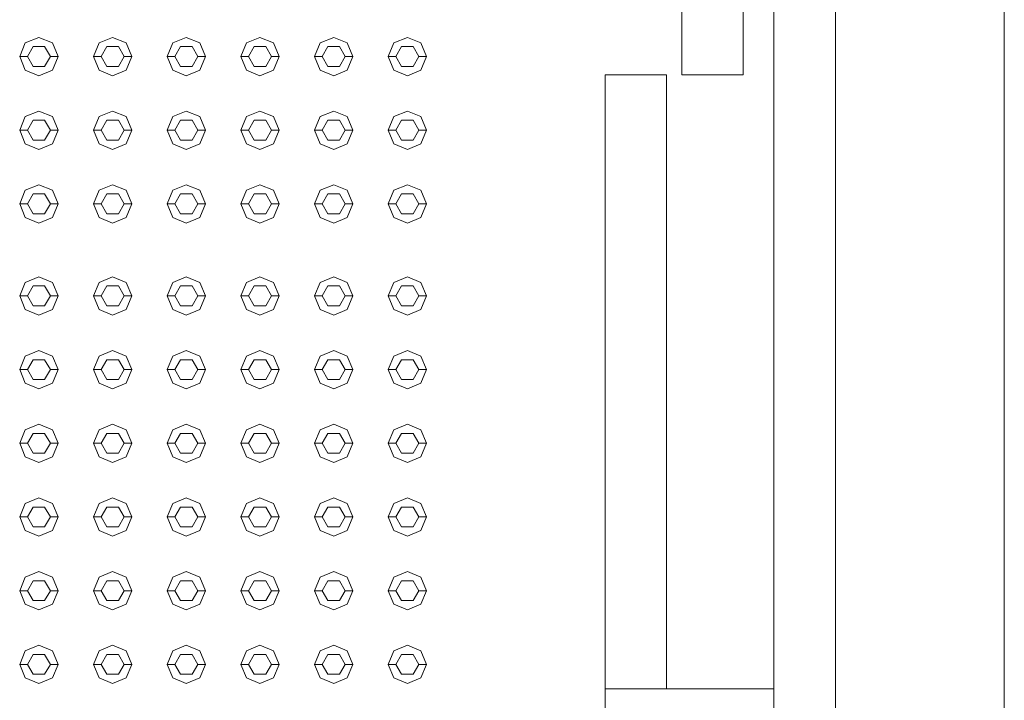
# Model space of a CAD drawing. Header units: millimetres. Extents: x -261 to 187, y -214 to 106.
# Tile 343 of 656: x -190.255 to -189.614, y -85.213 to -84.77. Entities that reach past the tile are written whole.
import ezdxf

# ---------------------------------------------------------------- set-up
doc = ezdxf.new("R2010")
doc.units = ezdxf.units.MM
doc.header["$LTSCALE"] = 0.005
doc.header["$MEASUREMENT"] = 0
doc.layers.add('IFC-Elemento construtivo genérico-Contorno', color=9, linetype='Continuous', lineweight=5)
doc.layers.add('IFC-Laje-Contorno', color=9, linetype='Continuous', lineweight=5)

msp = doc.modelspace()

# ---------------------------------------------------------------- linework, layer by layer
at = {"layer": 'IFC-Elemento construtivo genérico-Contorno', "lineweight": 5}
for p, q in [((-189.76367, -85.19813), (-189.76367, -84.25573)), ((-189.82367, -84.80573), (-189.82367, -84.40615)), ((-189.78367, -84.80531), (-189.78367, -84.40573)), ((-189.72367, -85.35573), (-189.72367, -84.41332)), ((-190.25493, -84.79384), (-190.25127, -84.785)), ((-190.25127, -84.785), (-190.24243, -84.78134)), ((-190.24243, -84.78134), (-190.23359, -84.785)), ((-190.23359, -84.785), (-190.22993, -84.79384)), ((-190.20692, -84.79384), (-190.20327, -84.785)), ((-190.20327, -84.785), (-190.19442, -84.78134)), ((-190.19442, -84.78134), (-190.18559, -84.785)), ((-190.18559, -84.785), (-190.18192, -84.79384)), ((-190.15893, -84.79384), (-190.15526, -84.785)), ((-190.15526, -84.785), (-190.14643, -84.78134)), ((-190.14643, -84.78134), (-190.13759, -84.785)), ((-190.13759, -84.785), (-190.13393, -84.79384)), ((-190.11093, -84.79384), (-190.10726, -84.785)), ((-190.10726, -84.785), (-190.09843, -84.78134)), ((-190.09843, -84.78134), (-190.08959, -84.785)), ((-190.08959, -84.785), (-190.08593, -84.79384)), ((-190.06293, -84.79384), (-190.05926, -84.785)), ((-190.05926, -84.785), (-190.05043, -84.78134)), ((-190.05043, -84.78134), (-190.04159, -84.785)), ((-190.04159, -84.785), (-190.03793, -84.79384)), ((-190.01493, -84.79384), (-190.01127, -84.785)), ((-190.01127, -84.785), (-190.00243, -84.78134)), ((-190.00243, -84.78134), (-189.99359, -84.785)), ((-189.99359, -84.785), (-189.98993, -84.79384)), ((-190.24993, -84.79384), (-190.24618, -84.78734)), ((-190.24618, -84.78734), (-190.23868, -84.78734)), ((-190.23868, -84.78734), (-190.23493, -84.79384)), ((-190.20192, -84.79384), (-190.19817, -84.78734)), ((-190.19817, -84.78734), (-190.19067, -84.78734)), ((-190.19067, -84.78734), (-190.18692, -84.79384)), ((-190.15393, -84.79384), (-190.15018, -84.78734)), ((-190.15018, -84.78734), (-190.14268, -84.78734)), ((-190.14268, -84.78734), (-190.13893, -84.79384)), ((-190.10593, -84.79384), (-190.10218, -84.78734)), ((-190.10218, -84.78734), (-190.09468, -84.78734)), ((-190.09468, -84.78734), (-190.09093, -84.79384)), ((-190.05793, -84.79384), (-190.05418, -84.78734)), ((-190.05418, -84.78734), (-190.04668, -84.78734)), ((-190.04668, -84.78734), (-190.04293, -84.79384)), ((-190.00993, -84.79384), (-190.00618, -84.78734)), ((-190.00618, -84.78734), (-189.99868, -84.78734)), ((-189.99868, -84.78734), (-189.99493, -84.79384)), ((-190.25493, -84.79384), (-190.24993, -84.79384)), ((-190.25493, -84.79384), (-190.25127, -84.80268)), ((-190.24993, -84.79384), (-190.24618, -84.80033)), ((-190.23868, -84.80033), (-190.23493, -84.79384)), ((-190.23493, -84.79384), (-190.22993, -84.79384)), ((-190.23359, -84.80268), (-190.22993, -84.79384)), ((-190.20692, -84.79384), (-190.20192, -84.79384)), ((-190.20692, -84.79384), (-190.20327, -84.80268)), ((-190.20192, -84.79384), (-190.19817, -84.80033)), ((-190.19067, -84.80033), (-190.18692, -84.79384)), ((-190.18692, -84.79384), (-190.18192, -84.79384)), ((-190.18559, -84.80268), (-190.18192, -84.79384)), ((-190.15893, -84.79384), (-190.15393, -84.79384)), ((-190.15893, -84.79384), (-190.15526, -84.80268)), ((-190.15393, -84.79384), (-190.15018, -84.80033)), ((-190.14268, -84.80033), (-190.13893, -84.79384)), ((-190.13893, -84.79384), (-190.13393, -84.79384)), ((-190.13759, -84.80268), (-190.13393, -84.79384)), ((-190.11093, -84.79384), (-190.10593, -84.79384)), ((-190.11093, -84.79384), (-190.10726, -84.80268)), ((-190.10593, -84.79384), (-190.10218, -84.80033)), ((-190.09468, -84.80033), (-190.09093, -84.79384)), ((-190.09093, -84.79384), (-190.08593, -84.79384)), ((-190.08959, -84.80268), (-190.08593, -84.79384)), ((-190.06293, -84.79384), (-190.05793, -84.79384)), ((-190.06293, -84.79384), (-190.05926, -84.80268)), ((-190.05793, -84.79384), (-190.05418, -84.80033)), ((-190.04668, -84.80033), (-190.04293, -84.79384)), ((-190.04293, -84.79384), (-190.03793, -84.79384)), ((-190.04159, -84.80268), (-190.03793, -84.79384)), ((-190.01493, -84.79384), (-190.00993, -84.79384)), ((-190.01493, -84.79384), (-190.01127, -84.80268)), ((-190.00993, -84.79384), (-190.00618, -84.80033)), ((-189.99868, -84.80033), (-189.99493, -84.79384)), ((-189.99493, -84.79384), (-189.98993, -84.79384)), ((-189.99359, -84.80268), (-189.98993, -84.79384)), ((-190.25127, -84.80268), (-190.24243, -84.80634)), ((-190.24618, -84.80033), (-190.23868, -84.80033)), ((-190.24243, -84.80634), (-190.23359, -84.80268)), ((-190.20327, -84.80268), (-190.19442, -84.80634)), ((-190.19817, -84.80033), (-190.19067, -84.80033)), ((-190.19442, -84.80634), (-190.18559, -84.80268)), ((-190.15526, -84.80268), (-190.14643, -84.80634)), ((-190.15018, -84.80033), (-190.14268, -84.80033)), ((-190.14643, -84.80634), (-190.13759, -84.80268)), ((-190.10726, -84.80268), (-190.09843, -84.80634)), ((-190.10218, -84.80033), (-190.09468, -84.80033)), ((-190.09843, -84.80634), (-190.08959, -84.80268)), ((-190.05926, -84.80268), (-190.05043, -84.80634)), ((-190.05418, -84.80033), (-190.04668, -84.80033)), ((-190.05043, -84.80634), (-190.04159, -84.80268)), ((-190.01127, -84.80268), (-190.00243, -84.80634)), ((-190.00618, -84.80033), (-189.99868, -84.80033)), ((-190.00243, -84.80634), (-189.99359, -84.80268)), ((-189.78367, -84.80573), (-189.78367, -84.80531)), ((-189.87367, -84.80573), (-189.83371, -84.80573)), ((-189.87367, -84.80615), (-189.87367, -84.80573)), ((-189.87367, -85.20573), (-189.87367, -84.80615)), ((-189.83371, -84.80573), (-189.83367, -84.80573)), ((-189.83367, -85.20531), (-189.83367, -84.80573)), ((-189.82367, -84.80573), (-189.82363, -84.80573)), ((-189.82363, -84.80573), (-189.78367, -84.80573)), ((-190.25127, -84.833), (-190.24243, -84.82934)), ((-190.24243, -84.82934), (-190.23359, -84.833)), ((-190.20327, -84.833), (-190.19442, -84.82934)), ((-190.19442, -84.82934), (-190.18559, -84.833)), ((-190.15526, -84.833), (-190.14643, -84.82934)), ((-190.14643, -84.82934), (-190.13759, -84.833)), ((-190.10726, -84.833), (-190.09843, -84.82934)), ((-190.09843, -84.82934), (-190.08959, -84.833)), ((-190.05926, -84.833), (-190.05043, -84.82934)), ((-190.05043, -84.82934), (-190.04159, -84.833)), ((-190.01127, -84.833), (-190.00243, -84.82934)), ((-190.00243, -84.82934), (-189.99359, -84.833)), ((-190.25493, -84.84184), (-190.25127, -84.833)), ((-190.24993, -84.84184), (-190.24618, -84.83534)), ((-190.24618, -84.83534), (-190.23868, -84.83534)), ((-190.23868, -84.83534), (-190.23493, -84.84184)), ((-190.23359, -84.833), (-190.22993, -84.84184)), ((-190.20692, -84.84184), (-190.20327, -84.833)), ((-190.20192, -84.84184), (-190.19817, -84.83534)), ((-190.19817, -84.83534), (-190.19067, -84.83534)), ((-190.19067, -84.83534), (-190.18692, -84.84184)), ((-190.18559, -84.833), (-190.18192, -84.84184)), ((-190.15893, -84.84184), (-190.15526, -84.833)), ((-190.15393, -84.84184), (-190.15018, -84.83534)), ((-190.15018, -84.83534), (-190.14268, -84.83534)), ((-190.14268, -84.83534), (-190.13893, -84.84184)), ((-190.13759, -84.833), (-190.13393, -84.84184)), ((-190.11093, -84.84184), (-190.10726, -84.833)), ((-190.10593, -84.84184), (-190.10218, -84.83534)), ((-190.10218, -84.83534), (-190.09468, -84.83534)), ((-190.09468, -84.83534), (-190.09093, -84.84184)), ((-190.08959, -84.833), (-190.08593, -84.84184)), ((-190.06293, -84.84184), (-190.05926, -84.833)), ((-190.05793, -84.84184), (-190.05418, -84.83534)), ((-190.05418, -84.83534), (-190.04668, -84.83534)), ((-190.04668, -84.83534), (-190.04293, -84.84184)), ((-190.04159, -84.833), (-190.03793, -84.84184)), ((-190.01493, -84.84184), (-190.01127, -84.833)), ((-190.00993, -84.84184), (-190.00618, -84.83534)), ((-190.00618, -84.83534), (-189.99868, -84.83534)), ((-189.99868, -84.83534), (-189.99493, -84.84184)), ((-189.99359, -84.833), (-189.98993, -84.84184)), ((-190.25493, -84.84184), (-190.24993, -84.84184)), ((-190.25493, -84.84184), (-190.25127, -84.85067)), ((-190.24993, -84.84184), (-190.24618, -84.84833)), ((-190.23868, -84.84833), (-190.23493, -84.84184)), ((-190.23493, -84.84184), (-190.22993, -84.84184)), ((-190.23359, -84.85067), (-190.22993, -84.84184)), ((-190.20692, -84.84184), (-190.20192, -84.84184)), ((-190.20692, -84.84184), (-190.20327, -84.85067)), ((-190.20192, -84.84184), (-190.19817, -84.84833)), ((-190.19067, -84.84833), (-190.18692, -84.84184)), ((-190.18692, -84.84184), (-190.18192, -84.84184)), ((-190.18559, -84.85067), (-190.18192, -84.84184)), ((-190.15893, -84.84184), (-190.15393, -84.84184)), ((-190.15893, -84.84184), (-190.15526, -84.85067)), ((-190.15393, -84.84184), (-190.15018, -84.84833)), ((-190.14268, -84.84833), (-190.13893, -84.84184)), ((-190.13893, -84.84184), (-190.13393, -84.84184)), ((-190.13759, -84.85067), (-190.13393, -84.84184)), ((-190.11093, -84.84184), (-190.10593, -84.84184)), ((-190.11093, -84.84184), (-190.10726, -84.85067)), ((-190.10593, -84.84184), (-190.10218, -84.84833)), ((-190.09468, -84.84833), (-190.09093, -84.84184)), ((-190.09093, -84.84184), (-190.08593, -84.84184)), ((-190.08959, -84.85067), (-190.08593, -84.84184)), ((-190.06293, -84.84184), (-190.05793, -84.84184)), ((-190.06293, -84.84184), (-190.05926, -84.85067)), ((-190.05793, -84.84184), (-190.05418, -84.84833)), ((-190.04668, -84.84833), (-190.04293, -84.84184)), ((-190.04293, -84.84184), (-190.03793, -84.84184)), ((-190.04159, -84.85067), (-190.03793, -84.84184)), ((-190.01493, -84.84184), (-190.00993, -84.84184)), ((-190.01493, -84.84184), (-190.01127, -84.85067)), ((-190.00993, -84.84184), (-190.00618, -84.84833)), ((-189.99868, -84.84833), (-189.99493, -84.84184)), ((-189.99493, -84.84184), (-189.98993, -84.84184)), ((-189.99359, -84.85067), (-189.98993, -84.84184)), ((-190.24618, -84.84833), (-190.23868, -84.84833)), ((-190.19817, -84.84833), (-190.19067, -84.84833)), ((-190.15018, -84.84833), (-190.14268, -84.84833)), ((-190.10218, -84.84833), (-190.09468, -84.84833)), ((-190.05418, -84.84833), (-190.04668, -84.84833)), ((-190.00618, -84.84833), (-189.99868, -84.84833)), ((-190.25127, -84.85067), (-190.24243, -84.85434)), ((-190.24243, -84.85434), (-190.23359, -84.85067)), ((-190.20327, -84.85067), (-190.19442, -84.85434)), ((-190.19442, -84.85434), (-190.18559, -84.85067)), ((-190.15526, -84.85067), (-190.14643, -84.85434)), ((-190.14643, -84.85434), (-190.13759, -84.85067)), ((-190.10726, -84.85067), (-190.09843, -84.85434)), ((-190.09843, -84.85434), (-190.08959, -84.85067)), ((-190.05926, -84.85067), (-190.05043, -84.85434)), ((-190.05043, -84.85434), (-190.04159, -84.85067)), ((-190.01127, -84.85067), (-190.00243, -84.85434)), ((-190.00243, -84.85434), (-189.99359, -84.85067)), ((-190.25493, -84.88984), (-190.25127, -84.881)), ((-190.25127, -84.881), (-190.24243, -84.87734)), ((-190.24243, -84.87734), (-190.23359, -84.881)), ((-190.23359, -84.881), (-190.22993, -84.88984)), ((-190.20692, -84.88984), (-190.20327, -84.881)), ((-190.20327, -84.881), (-190.19442, -84.87734)), ((-190.19442, -84.87734), (-190.18559, -84.881)), ((-190.18559, -84.881), (-190.18192, -84.88984)), ((-190.15893, -84.88984), (-190.15526, -84.881)), ((-190.15526, -84.881), (-190.14643, -84.87734)), ((-190.14643, -84.87734), (-190.13759, -84.881)), ((-190.13759, -84.881), (-190.13393, -84.88984)), ((-190.11093, -84.88984), (-190.10726, -84.881)), ((-190.10726, -84.881), (-190.09843, -84.87734)), ((-190.09843, -84.87734), (-190.08959, -84.881)), ((-190.08959, -84.881), (-190.08593, -84.88984)), ((-190.06293, -84.88984), (-190.05926, -84.881)), ((-190.05926, -84.881), (-190.05043, -84.87734)), ((-190.05043, -84.87734), (-190.04159, -84.881)), ((-190.04159, -84.881), (-190.03793, -84.88984)), ((-190.01493, -84.88984), (-190.01127, -84.881)), ((-190.01127, -84.881), (-190.00243, -84.87734)), ((-190.00243, -84.87734), (-189.99359, -84.881)), ((-189.99359, -84.881), (-189.98993, -84.88984)), ((-190.24993, -84.88984), (-190.24618, -84.88334)), ((-190.24618, -84.88334), (-190.23868, -84.88334)), ((-190.23868, -84.88334), (-190.23493, -84.88984)), ((-190.20192, -84.88984), (-190.19817, -84.88334)), ((-190.19817, -84.88334), (-190.19067, -84.88334)), ((-190.19067, -84.88334), (-190.18692, -84.88984)), ((-190.15393, -84.88984), (-190.15018, -84.88334)), ((-190.15018, -84.88334), (-190.14268, -84.88334)), ((-190.14268, -84.88334), (-190.13893, -84.88984)), ((-190.10593, -84.88984), (-190.10218, -84.88334)), ((-190.10218, -84.88334), (-190.09468, -84.88334)), ((-190.09468, -84.88334), (-190.09093, -84.88984)), ((-190.05793, -84.88984), (-190.05418, -84.88334)), ((-190.05418, -84.88334), (-190.04668, -84.88334)), ((-190.04668, -84.88334), (-190.04293, -84.88984)), ((-190.00993, -84.88984), (-190.00618, -84.88334)), ((-190.00618, -84.88334), (-189.99868, -84.88334)), ((-189.99868, -84.88334), (-189.99493, -84.88984)), ((-190.25493, -84.88984), (-190.24993, -84.88984)), ((-190.25493, -84.88984), (-190.25127, -84.89868)), ((-190.24993, -84.88984), (-190.24618, -84.89633)), ((-190.23868, -84.89633), (-190.23493, -84.88984)), ((-190.23493, -84.88984), (-190.22993, -84.88984)), ((-190.23359, -84.89868), (-190.22993, -84.88984)), ((-190.20692, -84.88984), (-190.20192, -84.88984)), ((-190.20692, -84.88984), (-190.20327, -84.89868)), ((-190.20192, -84.88984), (-190.19817, -84.89633)), ((-190.19067, -84.89633), (-190.18692, -84.88984)), ((-190.18692, -84.88984), (-190.18192, -84.88984)), ((-190.18559, -84.89868), (-190.18192, -84.88984)), ((-190.15893, -84.88984), (-190.15393, -84.88984)), ((-190.15893, -84.88984), (-190.15526, -84.89868)), ((-190.15393, -84.88984), (-190.15018, -84.89633)), ((-190.14268, -84.89633), (-190.13893, -84.88984)), ((-190.13893, -84.88984), (-190.13393, -84.88984)), ((-190.13759, -84.89868), (-190.13393, -84.88984)), ((-190.11093, -84.88984), (-190.10593, -84.88984)), ((-190.11093, -84.88984), (-190.10726, -84.89868)), ((-190.10593, -84.88984), (-190.10218, -84.89633)), ((-190.09468, -84.89633), (-190.09093, -84.88984)), ((-190.09093, -84.88984), (-190.08593, -84.88984)), ((-190.08959, -84.89868), (-190.08593, -84.88984)), ((-190.06293, -84.88984), (-190.05793, -84.88984)), ((-190.06293, -84.88984), (-190.05926, -84.89868)), ((-190.05793, -84.88984), (-190.05418, -84.89633)), ((-190.04668, -84.89633), (-190.04293, -84.88984)), ((-190.04293, -84.88984), (-190.03793, -84.88984)), ((-190.04159, -84.89868), (-190.03793, -84.88984)), ((-190.01493, -84.88984), (-190.00993, -84.88984)), ((-190.01493, -84.88984), (-190.01127, -84.89868)), ((-190.00993, -84.88984), (-190.00618, -84.89633)), ((-189.99868, -84.89633), (-189.99493, -84.88984)), ((-189.99493, -84.88984), (-189.98993, -84.88984)), ((-189.99359, -84.89868), (-189.98993, -84.88984)), ((-190.25127, -84.89868), (-190.24243, -84.90234)), ((-190.24618, -84.89633), (-190.23868, -84.89633)), ((-190.24243, -84.90234), (-190.23359, -84.89868)), ((-190.20327, -84.89868), (-190.19442, -84.90234)), ((-190.19817, -84.89633), (-190.19067, -84.89633)), ((-190.19442, -84.90234), (-190.18559, -84.89868)), ((-190.15526, -84.89868), (-190.14643, -84.90234)), ((-190.15018, -84.89633), (-190.14268, -84.89633)), ((-190.14643, -84.90234), (-190.13759, -84.89868)), ((-190.10726, -84.89868), (-190.09843, -84.90234)), ((-190.10218, -84.89633), (-190.09468, -84.89633)), ((-190.09843, -84.90234), (-190.08959, -84.89868)), ((-190.05926, -84.89868), (-190.05043, -84.90234)), ((-190.05418, -84.89633), (-190.04668, -84.89633)), ((-190.05043, -84.90234), (-190.04159, -84.89868)), ((-190.01127, -84.89868), (-190.00243, -84.90234)), ((-190.00618, -84.89633), (-189.99868, -84.89633)), ((-190.00243, -84.90234), (-189.99359, -84.89868)), ((-190.25127, -84.941), (-190.24243, -84.93734)), ((-190.24243, -84.93734), (-190.23359, -84.941)), ((-190.20327, -84.941), (-190.19442, -84.93734)), ((-190.19442, -84.93734), (-190.18559, -84.941)), ((-190.15526, -84.941), (-190.14643, -84.93734)), ((-190.14643, -84.93734), (-190.13759, -84.941)), ((-190.10726, -84.941), (-190.09843, -84.93734)), ((-190.09843, -84.93734), (-190.08959, -84.941)), ((-190.05926, -84.941), (-190.05043, -84.93734)), ((-190.05043, -84.93734), (-190.04159, -84.941)), ((-190.01127, -84.941), (-190.00243, -84.93734)), ((-190.00243, -84.93734), (-189.99359, -84.941)), ((-190.25493, -84.94984), (-190.25127, -84.941)), ((-190.24993, -84.94984), (-190.24618, -84.94334)), ((-190.24618, -84.94334), (-190.23868, -84.94334)), ((-190.23868, -84.94334), (-190.23493, -84.94984)), ((-190.23359, -84.941), (-190.22993, -84.94984)), ((-190.20692, -84.94984), (-190.20327, -84.941)), ((-190.20192, -84.94984), (-190.19817, -84.94334)), ((-190.19817, -84.94334), (-190.19067, -84.94334)), ((-190.19067, -84.94334), (-190.18692, -84.94984)), ((-190.18559, -84.941), (-190.18192, -84.94984)), ((-190.15893, -84.94984), (-190.15526, -84.941)), ((-190.15393, -84.94984), (-190.15018, -84.94334)), ((-190.15018, -84.94334), (-190.14268, -84.94334)), ((-190.14268, -84.94334), (-190.13893, -84.94984)), ((-190.13759, -84.941), (-190.13393, -84.94984)), ((-190.11093, -84.94984), (-190.10726, -84.941)), ((-190.10593, -84.94984), (-190.10218, -84.94334)), ((-190.10218, -84.94334), (-190.09468, -84.94334)), ((-190.09468, -84.94334), (-190.09093, -84.94984)), ((-190.08959, -84.941), (-190.08593, -84.94984)), ((-190.06293, -84.94984), (-190.05926, -84.941)), ((-190.05793, -84.94984), (-190.05418, -84.94334)), ((-190.05418, -84.94334), (-190.04668, -84.94334)), ((-190.04668, -84.94334), (-190.04293, -84.94984)), ((-190.04159, -84.941), (-190.03793, -84.94984)), ((-190.01493, -84.94984), (-190.01127, -84.941)), ((-190.00993, -84.94984), (-190.00618, -84.94334)), ((-190.00618, -84.94334), (-189.99868, -84.94334)), ((-189.99868, -84.94334), (-189.99493, -84.94984)), ((-189.99359, -84.941), (-189.98993, -84.94984)), ((-190.25493, -84.94984), (-190.24993, -84.94984)), ((-190.25493, -84.94984), (-190.25127, -84.95868)), ((-190.24993, -84.94984), (-190.24618, -84.95633)), ((-190.23868, -84.95633), (-190.23493, -84.94984)), ((-190.23493, -84.94984), (-190.22993, -84.94984)), ((-190.23359, -84.95868), (-190.22993, -84.94984)), ((-190.20692, -84.94984), (-190.20192, -84.94984)), ((-190.20692, -84.94984), (-190.20327, -84.95868)), ((-190.20192, -84.94984), (-190.19817, -84.95633)), ((-190.19067, -84.95633), (-190.18692, -84.94984)), ((-190.18692, -84.94984), (-190.18192, -84.94984)), ((-190.18559, -84.95868), (-190.18192, -84.94984)), ((-190.15893, -84.94984), (-190.15393, -84.94984)), ((-190.15893, -84.94984), (-190.15526, -84.95868)), ((-190.15393, -84.94984), (-190.15018, -84.95633)), ((-190.14268, -84.95633), (-190.13893, -84.94984)), ((-190.13893, -84.94984), (-190.13393, -84.94984)), ((-190.13759, -84.95868), (-190.13393, -84.94984)), ((-190.11093, -84.94984), (-190.10593, -84.94984)), ((-190.11093, -84.94984), (-190.10726, -84.95868)), ((-190.10593, -84.94984), (-190.10218, -84.95633)), ((-190.09468, -84.95633), (-190.09093, -84.94984)), ((-190.09093, -84.94984), (-190.08593, -84.94984)), ((-190.08959, -84.95868), (-190.08593, -84.94984)), ((-190.06293, -84.94984), (-190.05793, -84.94984)), ((-190.06293, -84.94984), (-190.05926, -84.95868)), ((-190.05793, -84.94984), (-190.05418, -84.95633)), ((-190.04668, -84.95633), (-190.04293, -84.94984)), ((-190.04293, -84.94984), (-190.03793, -84.94984)), ((-190.04159, -84.95868), (-190.03793, -84.94984)), ((-190.01493, -84.94984), (-190.00993, -84.94984)), ((-190.01493, -84.94984), (-190.01127, -84.95868)), ((-190.00993, -84.94984), (-190.00618, -84.95633)), ((-189.99868, -84.95633), (-189.99493, -84.94984)), ((-189.99493, -84.94984), (-189.98993, -84.94984)), ((-189.99359, -84.95868), (-189.98993, -84.94984)), ((-190.25127, -84.95868), (-190.24243, -84.96234)), ((-190.24618, -84.95633), (-190.23868, -84.95633)), ((-190.24243, -84.96234), (-190.23359, -84.95868)), ((-190.20327, -84.95868), (-190.19442, -84.96234)), ((-190.19817, -84.95633), (-190.19067, -84.95633)), ((-190.19442, -84.96234), (-190.18559, -84.95868)), ((-190.15526, -84.95868), (-190.14643, -84.96234)), ((-190.15018, -84.95633), (-190.14268, -84.95633)), ((-190.14643, -84.96234), (-190.13759, -84.95868)), ((-190.10726, -84.95868), (-190.09843, -84.96234)), ((-190.10218, -84.95633), (-190.09468, -84.95633)), ((-190.09843, -84.96234), (-190.08959, -84.95868)), ((-190.05926, -84.95868), (-190.05043, -84.96234)), ((-190.05418, -84.95633), (-190.04668, -84.95633)), ((-190.05043, -84.96234), (-190.04159, -84.95868)), ((-190.01127, -84.95868), (-190.00243, -84.96234)), ((-190.00618, -84.95633), (-189.99868, -84.95633)), ((-190.00243, -84.96234), (-189.99359, -84.95868)), ((-190.25493, -84.99784), (-190.25127, -84.989)), ((-190.25127, -84.989), (-190.24243, -84.98534)), ((-190.24243, -84.98534), (-190.23359, -84.989)), ((-190.23359, -84.989), (-190.22993, -84.99784)), ((-190.20692, -84.99784), (-190.20327, -84.989)), ((-190.20327, -84.989), (-190.19442, -84.98534)), ((-190.19442, -84.98534), (-190.18559, -84.989)), ((-190.18559, -84.989), (-190.18192, -84.99784)), ((-190.15893, -84.99784), (-190.15526, -84.989)), ((-190.15526, -84.989), (-190.14643, -84.98534)), ((-190.14643, -84.98534), (-190.13759, -84.989)), ((-190.13759, -84.989), (-190.13393, -84.99784)), ((-190.11093, -84.99784), (-190.10726, -84.989)), ((-190.10726, -84.989), (-190.09843, -84.98534)), ((-190.09843, -84.98534), (-190.08959, -84.989)), ((-190.08959, -84.989), (-190.08593, -84.99784)), ((-190.06293, -84.99784), (-190.05926, -84.989)), ((-190.05926, -84.989), (-190.05043, -84.98534)), ((-190.05043, -84.98534), (-190.04159, -84.989)), ((-190.04159, -84.989), (-190.03793, -84.99784)), ((-190.01493, -84.99784), (-190.01127, -84.989)), ((-190.01127, -84.989), (-190.00243, -84.98534)), ((-190.00243, -84.98534), (-189.99359, -84.989)), ((-189.99359, -84.989), (-189.98993, -84.99784)), ((-190.24993, -84.99784), (-190.24618, -84.99134)), ((-190.24618, -84.99134), (-190.23868, -84.99134)), ((-190.23868, -84.99134), (-190.23493, -84.99784)), ((-190.20192, -84.99784), (-190.19817, -84.99134)), ((-190.19817, -84.99134), (-190.19067, -84.99134)), ((-190.19067, -84.99134), (-190.18692, -84.99784)), ((-190.15393, -84.99784), (-190.15018, -84.99134)), ((-190.15018, -84.99134), (-190.14268, -84.99134)), ((-190.14268, -84.99134), (-190.13893, -84.99784)), ((-190.10593, -84.99784), (-190.10218, -84.99134)), ((-190.10218, -84.99134), (-190.09468, -84.99134)), ((-190.09468, -84.99134), (-190.09093, -84.99784)), ((-190.05793, -84.99784), (-190.05418, -84.99134)), ((-190.05418, -84.99134), (-190.04668, -84.99134)), ((-190.04668, -84.99134), (-190.04293, -84.99784)), ((-190.00993, -84.99784), (-190.00618, -84.99134)), ((-190.00618, -84.99134), (-189.99868, -84.99134)), ((-189.99868, -84.99134), (-189.99493, -84.99784)), ((-190.25493, -84.99784), (-190.24993, -84.99784)), ((-190.25493, -84.99784), (-190.25127, -85.00667)), ((-190.24993, -84.99784), (-190.24618, -85.00433)), ((-190.23868, -85.00433), (-190.23493, -84.99784)), ((-190.23493, -84.99784), (-190.22993, -84.99784)), ((-190.23359, -85.00667), (-190.22993, -84.99784)), ((-190.20692, -84.99784), (-190.20192, -84.99784)), ((-190.20692, -84.99784), (-190.20327, -85.00667)), ((-190.20192, -84.99784), (-190.19817, -85.00433)), ((-190.19067, -85.00433), (-190.18692, -84.99784)), ((-190.18692, -84.99784), (-190.18192, -84.99784)), ((-190.18559, -85.00667), (-190.18192, -84.99784)), ((-190.15893, -84.99784), (-190.15393, -84.99784)), ((-190.15893, -84.99784), (-190.15526, -85.00667)), ((-190.15393, -84.99784), (-190.15018, -85.00433)), ((-190.14268, -85.00433), (-190.13893, -84.99784)), ((-190.13893, -84.99784), (-190.13393, -84.99784)), ((-190.13759, -85.00667), (-190.13393, -84.99784)), ((-190.11093, -84.99784), (-190.10593, -84.99784)), ((-190.11093, -84.99784), (-190.10726, -85.00667)), ((-190.10593, -84.99784), (-190.10218, -85.00433)), ((-190.09468, -85.00433), (-190.09093, -84.99784)), ((-190.09093, -84.99784), (-190.08593, -84.99784)), ((-190.08959, -85.00667), (-190.08593, -84.99784)), ((-190.06293, -84.99784), (-190.05793, -84.99784)), ((-190.06293, -84.99784), (-190.05926, -85.00667)), ((-190.05793, -84.99784), (-190.05418, -85.00433)), ((-190.04668, -85.00433), (-190.04293, -84.99784)), ((-190.04293, -84.99784), (-190.03793, -84.99784)), ((-190.04159, -85.00667), (-190.03793, -84.99784)), ((-190.01493, -84.99784), (-190.00993, -84.99784)), ((-190.01493, -84.99784), (-190.01127, -85.00667)), ((-190.00993, -84.99784), (-190.00618, -85.00433)), ((-189.99868, -85.00433), (-189.99493, -84.99784)), ((-189.99493, -84.99784), (-189.98993, -84.99784)), ((-189.99359, -85.00667), (-189.98993, -84.99784)), ((-190.25127, -85.00667), (-190.24243, -85.01034)), ((-190.24618, -85.00433), (-190.23868, -85.00433)), ((-190.24243, -85.01034), (-190.23359, -85.00667)), ((-190.20327, -85.00667), (-190.19442, -85.01034)), ((-190.19817, -85.00433), (-190.19067, -85.00433)), ((-190.19442, -85.01034), (-190.18559, -85.00667)), ((-190.15526, -85.00667), (-190.14643, -85.01034)), ((-190.15018, -85.00433), (-190.14268, -85.00433)), ((-190.14643, -85.01034), (-190.13759, -85.00667)), ((-190.10726, -85.00667), (-190.09843, -85.01034)), ((-190.10218, -85.00433), (-190.09468, -85.00433)), ((-190.09843, -85.01034), (-190.08959, -85.00667)), ((-190.05926, -85.00667), (-190.05043, -85.01034)), ((-190.05418, -85.00433), (-190.04668, -85.00433)), ((-190.05043, -85.01034), (-190.04159, -85.00667)), ((-190.01127, -85.00667), (-190.00243, -85.01034)), ((-190.00618, -85.00433), (-189.99868, -85.00433)), ((-190.00243, -85.01034), (-189.99359, -85.00667)), ((-190.25127, -85.037), (-190.24243, -85.03333)), ((-190.24243, -85.03333), (-190.23359, -85.037)), ((-190.20327, -85.037), (-190.19442, -85.03333)), ((-190.19442, -85.03333), (-190.18559, -85.037)), ((-190.15526, -85.037), (-190.14643, -85.03333)), ((-190.14643, -85.03333), (-190.13759, -85.037)), ((-190.10726, -85.037), (-190.09843, -85.03333)), ((-190.09843, -85.03333), (-190.08959, -85.037)), ((-190.05926, -85.037), (-190.05043, -85.03333)), ((-190.05043, -85.03333), (-190.04159, -85.037)), ((-190.01127, -85.037), (-190.00243, -85.03333)), ((-190.00243, -85.03333), (-189.99359, -85.037)), ((-190.25493, -85.04583), (-190.25127, -85.037)), ((-190.24993, -85.04583), (-190.24618, -85.03934)), ((-190.24618, -85.03934), (-190.23868, -85.03934)), ((-190.23868, -85.03934), (-190.23493, -85.04583)), ((-190.23359, -85.037), (-190.22993, -85.04583)), ((-190.20692, -85.04583), (-190.20327, -85.037)), ((-190.20192, -85.04583), (-190.19817, -85.03934)), ((-190.19817, -85.03934), (-190.19067, -85.03934)), ((-190.19067, -85.03934), (-190.18692, -85.04583)), ((-190.18559, -85.037), (-190.18192, -85.04583)), ((-190.15893, -85.04583), (-190.15526, -85.037)), ((-190.15393, -85.04583), (-190.15018, -85.03934)), ((-190.15018, -85.03934), (-190.14268, -85.03934)), ((-190.14268, -85.03934), (-190.13893, -85.04583)), ((-190.13759, -85.037), (-190.13393, -85.04583)), ((-190.11093, -85.04583), (-190.10726, -85.037)), ((-190.10593, -85.04583), (-190.10218, -85.03934)), ((-190.10218, -85.03934), (-190.09468, -85.03934)), ((-190.09468, -85.03934), (-190.09093, -85.04583)), ((-190.08959, -85.037), (-190.08593, -85.04583)), ((-190.06293, -85.04583), (-190.05926, -85.037)), ((-190.05793, -85.04583), (-190.05418, -85.03934)), ((-190.05418, -85.03934), (-190.04668, -85.03934)), ((-190.04668, -85.03934), (-190.04293, -85.04583)), ((-190.04159, -85.037), (-190.03793, -85.04583)), ((-190.01493, -85.04583), (-190.01127, -85.037)), ((-190.00993, -85.04583), (-190.00618, -85.03934)), ((-190.00618, -85.03934), (-189.99868, -85.03934)), ((-189.99868, -85.03934), (-189.99493, -85.04583)), ((-189.99359, -85.037), (-189.98993, -85.04583)), ((-190.25493, -85.04583), (-190.24993, -85.04583)), ((-190.25493, -85.04583), (-190.25127, -85.05468)), ((-190.24993, -85.04583), (-190.24618, -85.05233)), ((-190.23868, -85.05233), (-190.23493, -85.04583)), ((-190.23493, -85.04583), (-190.22993, -85.04583)), ((-190.23359, -85.05468), (-190.22993, -85.04583)), ((-190.20692, -85.04583), (-190.20192, -85.04583)), ((-190.20692, -85.04583), (-190.20327, -85.05468)), ((-190.20192, -85.04583), (-190.19817, -85.05233)), ((-190.19067, -85.05233), (-190.18692, -85.04583)), ((-190.18692, -85.04583), (-190.18192, -85.04583)), ((-190.18559, -85.05468), (-190.18192, -85.04583)), ((-190.15893, -85.04583), (-190.15393, -85.04583)), ((-190.15893, -85.04583), (-190.15526, -85.05468)), ((-190.15393, -85.04583), (-190.15018, -85.05233)), ((-190.14268, -85.05233), (-190.13893, -85.04583)), ((-190.13893, -85.04583), (-190.13393, -85.04583)), ((-190.13759, -85.05468), (-190.13393, -85.04583)), ((-190.11093, -85.04583), (-190.10593, -85.04583)), ((-190.11093, -85.04583), (-190.10726, -85.05468)), ((-190.10593, -85.04583), (-190.10218, -85.05233)), ((-190.09468, -85.05233), (-190.09093, -85.04583)), ((-190.09093, -85.04583), (-190.08593, -85.04583)), ((-190.08959, -85.05468), (-190.08593, -85.04583)), ((-190.06293, -85.04583), (-190.05793, -85.04583)), ((-190.06293, -85.04583), (-190.05926, -85.05468)), ((-190.05793, -85.04583), (-190.05418, -85.05233)), ((-190.04668, -85.05233), (-190.04293, -85.04583)), ((-190.04293, -85.04583), (-190.03793, -85.04583)), ((-190.04159, -85.05468), (-190.03793, -85.04583)), ((-190.01493, -85.04583), (-190.00993, -85.04583)), ((-190.01493, -85.04583), (-190.01127, -85.05468)), ((-190.00993, -85.04583), (-190.00618, -85.05233)), ((-189.99868, -85.05233), (-189.99493, -85.04583)), ((-189.99493, -85.04583), (-189.98993, -85.04583)), ((-189.99359, -85.05468), (-189.98993, -85.04583)), ((-190.25127, -85.05468), (-190.24243, -85.05833)), ((-190.24618, -85.05233), (-190.23868, -85.05233)), ((-190.24243, -85.05833), (-190.23359, -85.05468)), ((-190.20327, -85.05468), (-190.19442, -85.05833)), ((-190.19817, -85.05233), (-190.19067, -85.05233)), ((-190.19442, -85.05833), (-190.18559, -85.05468)), ((-190.15526, -85.05468), (-190.14643, -85.05833)), ((-190.15018, -85.05233), (-190.14268, -85.05233)), ((-190.14643, -85.05833), (-190.13759, -85.05468)), ((-190.10726, -85.05468), (-190.09843, -85.05833)), ((-190.10218, -85.05233), (-190.09468, -85.05233)), ((-190.09843, -85.05833), (-190.08959, -85.05468)), ((-190.05926, -85.05468), (-190.05043, -85.05833)), ((-190.05418, -85.05233), (-190.04668, -85.05233)), ((-190.05043, -85.05833), (-190.04159, -85.05468)), ((-190.01127, -85.05468), (-190.00243, -85.05833)), ((-190.00618, -85.05233), (-189.99868, -85.05233)), ((-190.00243, -85.05833), (-189.99359, -85.05468)), ((-190.25493, -85.09384), (-190.25127, -85.085)), ((-190.25127, -85.085), (-190.24243, -85.08134)), ((-190.24993, -85.09384), (-190.24618, -85.08734)), ((-190.24618, -85.08734), (-190.23868, -85.08734)), ((-190.24243, -85.08134), (-190.23359, -85.085)), ((-190.23868, -85.08734), (-190.23493, -85.09384)), ((-190.23359, -85.085), (-190.22993, -85.09384)), ((-190.20692, -85.09384), (-190.20327, -85.085)), ((-190.20327, -85.085), (-190.19442, -85.08134)), ((-190.20192, -85.09384), (-190.19817, -85.08734)), ((-190.19817, -85.08734), (-190.19067, -85.08734)), ((-190.19442, -85.08134), (-190.18559, -85.085)), ((-190.19067, -85.08734), (-190.18692, -85.09384)), ((-190.18559, -85.085), (-190.18192, -85.09384)), ((-190.15893, -85.09384), (-190.15526, -85.085)), ((-190.15526, -85.085), (-190.14643, -85.08134)), ((-190.15393, -85.09384), (-190.15018, -85.08734)), ((-190.15018, -85.08734), (-190.14268, -85.08734)), ((-190.14643, -85.08134), (-190.13759, -85.085)), ((-190.14268, -85.08734), (-190.13893, -85.09384)), ((-190.13759, -85.085), (-190.13393, -85.09384)), ((-190.11093, -85.09384), (-190.10726, -85.085)), ((-190.10726, -85.085), (-190.09843, -85.08134)), ((-190.10593, -85.09384), (-190.10218, -85.08734)), ((-190.10218, -85.08734), (-190.09468, -85.08734)), ((-190.09843, -85.08134), (-190.08959, -85.085)), ((-190.09468, -85.08734), (-190.09093, -85.09384)), ((-190.08959, -85.085), (-190.08593, -85.09384)), ((-190.06293, -85.09384), (-190.05926, -85.085)), ((-190.05926, -85.085), (-190.05043, -85.08134)), ((-190.05793, -85.09384), (-190.05418, -85.08734)), ((-190.05418, -85.08734), (-190.04668, -85.08734)), ((-190.05043, -85.08134), (-190.04159, -85.085)), ((-190.04668, -85.08734), (-190.04293, -85.09384)), ((-190.04159, -85.085), (-190.03793, -85.09384)), ((-190.01493, -85.09384), (-190.01127, -85.085)), ((-190.01127, -85.085), (-190.00243, -85.08134)), ((-190.00993, -85.09384), (-190.00618, -85.08734)), ((-190.00618, -85.08734), (-189.99868, -85.08734)), ((-190.00243, -85.08134), (-189.99359, -85.085)), ((-189.99868, -85.08734), (-189.99493, -85.09384)), ((-189.99359, -85.085), (-189.98993, -85.09384)), ((-190.25493, -85.09384), (-190.24993, -85.09384)), ((-190.25493, -85.09384), (-190.25127, -85.10268)), ((-190.24993, -85.09384), (-190.24618, -85.10033)), ((-190.23868, -85.10033), (-190.23493, -85.09384)), ((-190.23493, -85.09384), (-190.22993, -85.09384)), ((-190.23359, -85.10268), (-190.22993, -85.09384)), ((-190.20692, -85.09384), (-190.20192, -85.09384)), ((-190.20692, -85.09384), (-190.20327, -85.10268)), ((-190.20192, -85.09384), (-190.19817, -85.10033)), ((-190.19067, -85.10033), (-190.18692, -85.09384)), ((-190.18692, -85.09384), (-190.18192, -85.09384)), ((-190.18559, -85.10268), (-190.18192, -85.09384)), ((-190.15893, -85.09384), (-190.15393, -85.09384)), ((-190.15893, -85.09384), (-190.15526, -85.10268)), ((-190.15393, -85.09384), (-190.15018, -85.10033)), ((-190.14268, -85.10033), (-190.13893, -85.09384)), ((-190.13893, -85.09384), (-190.13393, -85.09384)), ((-190.13759, -85.10268), (-190.13393, -85.09384)), ((-190.11093, -85.09384), (-190.10593, -85.09384)), ((-190.11093, -85.09384), (-190.10726, -85.10268)), ((-190.10593, -85.09384), (-190.10218, -85.10033)), ((-190.09468, -85.10033), (-190.09093, -85.09384)), ((-190.09093, -85.09384), (-190.08593, -85.09384)), ((-190.08959, -85.10268), (-190.08593, -85.09384)), ((-190.06293, -85.09384), (-190.05793, -85.09384)), ((-190.06293, -85.09384), (-190.05926, -85.10268)), ((-190.05793, -85.09384), (-190.05418, -85.10033)), ((-190.04668, -85.10033), (-190.04293, -85.09384)), ((-190.04293, -85.09384), (-190.03793, -85.09384)), ((-190.04159, -85.10268), (-190.03793, -85.09384)), ((-190.01493, -85.09384), (-190.00993, -85.09384)), ((-190.01493, -85.09384), (-190.01127, -85.10268)), ((-190.00993, -85.09384), (-190.00618, -85.10033)), ((-189.99868, -85.10033), (-189.99493, -85.09384)), ((-189.99493, -85.09384), (-189.98993, -85.09384)), ((-189.99359, -85.10268), (-189.98993, -85.09384)), ((-190.25127, -85.10268), (-190.24243, -85.10634)), ((-190.24618, -85.10033), (-190.23868, -85.10033)), ((-190.24243, -85.10634), (-190.23359, -85.10268)), ((-190.20327, -85.10268), (-190.19442, -85.10634)), ((-190.19817, -85.10033), (-190.19067, -85.10033)), ((-190.19442, -85.10634), (-190.18559, -85.10268)), ((-190.15526, -85.10268), (-190.14643, -85.10634)), ((-190.15018, -85.10033), (-190.14268, -85.10033)), ((-190.14643, -85.10634), (-190.13759, -85.10268)), ((-190.10726, -85.10268), (-190.09843, -85.10634)), ((-190.10218, -85.10033), (-190.09468, -85.10033)), ((-190.09843, -85.10634), (-190.08959, -85.10268)), ((-190.05926, -85.10268), (-190.05043, -85.10634)), ((-190.05418, -85.10033), (-190.04668, -85.10033)), ((-190.05043, -85.10634), (-190.04159, -85.10268)), ((-190.01127, -85.10268), (-190.00243, -85.10634)), ((-190.00618, -85.10033), (-189.99868, -85.10033)), ((-190.00243, -85.10634), (-189.99359, -85.10268)), ((-190.25127, -85.133), (-190.24243, -85.12934)), ((-190.24243, -85.12934), (-190.23359, -85.133)), ((-190.20327, -85.133), (-190.19442, -85.12934)), ((-190.19442, -85.12934), (-190.18559, -85.133)), ((-190.15526, -85.133), (-190.14643, -85.12934)), ((-190.14643, -85.12934), (-190.13759, -85.133)), ((-190.10726, -85.133), (-190.09843, -85.12934)), ((-190.09843, -85.12934), (-190.08959, -85.133)), ((-190.05926, -85.133), (-190.05043, -85.12934)), ((-190.05043, -85.12934), (-190.04159, -85.133)), ((-190.01127, -85.133), (-190.00243, -85.12934)), ((-190.00243, -85.12934), (-189.99359, -85.133)), ((-190.25493, -85.14184), (-190.25127, -85.133)), ((-190.24993, -85.14184), (-190.24618, -85.13534)), ((-190.24618, -85.13534), (-190.23868, -85.13534)), ((-190.23868, -85.13534), (-190.23493, -85.14184)), ((-190.23359, -85.133), (-190.22993, -85.14184)), ((-190.20692, -85.14184), (-190.20327, -85.133)), ((-190.20192, -85.14184), (-190.19817, -85.13534)), ((-190.19817, -85.13534), (-190.19067, -85.13534)), ((-190.19067, -85.13534), (-190.18692, -85.14184)), ((-190.18559, -85.133), (-190.18192, -85.14184)), ((-190.15893, -85.14184), (-190.15526, -85.133)), ((-190.15393, -85.14184), (-190.15018, -85.13534)), ((-190.15018, -85.13534), (-190.14268, -85.13534)), ((-190.14268, -85.13534), (-190.13893, -85.14184)), ((-190.13759, -85.133), (-190.13393, -85.14184)), ((-190.11093, -85.14184), (-190.10726, -85.133)), ((-190.10593, -85.14184), (-190.10218, -85.13534)), ((-190.10218, -85.13534), (-190.09468, -85.13534)), ((-190.09468, -85.13534), (-190.09093, -85.14184)), ((-190.08959, -85.133), (-190.08593, -85.14184)), ((-190.06293, -85.14184), (-190.05926, -85.133)), ((-190.05793, -85.14184), (-190.05418, -85.13534)), ((-190.05418, -85.13534), (-190.04668, -85.13534)), ((-190.04668, -85.13534), (-190.04293, -85.14184)), ((-190.04159, -85.133), (-190.03793, -85.14184)), ((-190.01493, -85.14184), (-190.01127, -85.133)), ((-190.00993, -85.14184), (-190.00618, -85.13534)), ((-190.00618, -85.13534), (-189.99868, -85.13534)), ((-189.99868, -85.13534), (-189.99493, -85.14184)), ((-189.99359, -85.133), (-189.98993, -85.14184)), ((-190.25493, -85.14184), (-190.24993, -85.14184)), ((-190.25493, -85.14184), (-190.25127, -85.15067)), ((-190.24993, -85.14184), (-190.24618, -85.14833)), ((-190.23868, -85.14833), (-190.23493, -85.14184)), ((-190.23493, -85.14184), (-190.22993, -85.14184)), ((-190.23359, -85.15067), (-190.22993, -85.14184)), ((-190.20692, -85.14184), (-190.20192, -85.14184)), ((-190.20692, -85.14184), (-190.20327, -85.15067)), ((-190.20192, -85.14184), (-190.19817, -85.14833)), ((-190.19067, -85.14833), (-190.18692, -85.14184)), ((-190.18692, -85.14184), (-190.18192, -85.14184)), ((-190.18559, -85.15067), (-190.18192, -85.14184)), ((-190.15893, -85.14184), (-190.15393, -85.14184)), ((-190.15893, -85.14184), (-190.15526, -85.15067)), ((-190.15393, -85.14184), (-190.15018, -85.14833)), ((-190.14268, -85.14833), (-190.13893, -85.14184)), ((-190.13893, -85.14184), (-190.13393, -85.14184)), ((-190.13759, -85.15067), (-190.13393, -85.14184)), ((-190.11093, -85.14184), (-190.10593, -85.14184)), ((-190.11093, -85.14184), (-190.10726, -85.15067)), ((-190.10593, -85.14184), (-190.10218, -85.14833)), ((-190.09468, -85.14833), (-190.09093, -85.14184)), ((-190.09093, -85.14184), (-190.08593, -85.14184)), ((-190.08959, -85.15067), (-190.08593, -85.14184)), ((-190.06293, -85.14184), (-190.05793, -85.14184)), ((-190.06293, -85.14184), (-190.05926, -85.15067)), ((-190.05793, -85.14184), (-190.05418, -85.14833)), ((-190.04668, -85.14833), (-190.04293, -85.14184)), ((-190.04293, -85.14184), (-190.03793, -85.14184)), ((-190.04159, -85.15067), (-190.03793, -85.14184)), ((-190.01493, -85.14184), (-190.00993, -85.14184)), ((-190.01493, -85.14184), (-190.01127, -85.15067)), ((-190.00993, -85.14184), (-190.00618, -85.14833)), ((-189.99868, -85.14833), (-189.99493, -85.14184)), ((-189.99493, -85.14184), (-189.98993, -85.14184)), ((-189.99359, -85.15067), (-189.98993, -85.14184)), ((-190.25127, -85.15067), (-190.24243, -85.15434)), ((-190.24618, -85.14833), (-190.23868, -85.14833)), ((-190.24243, -85.15434), (-190.23359, -85.15067)), ((-190.20327, -85.15067), (-190.19442, -85.15434)), ((-190.19817, -85.14833), (-190.19067, -85.14833)), ((-190.19442, -85.15434), (-190.18559, -85.15067)), ((-190.15526, -85.15067), (-190.14643, -85.15434)), ((-190.15018, -85.14833), (-190.14268, -85.14833)), ((-190.14643, -85.15434), (-190.13759, -85.15067)), ((-190.10726, -85.15067), (-190.09843, -85.15434)), ((-190.10218, -85.14833), (-190.09468, -85.14833)), ((-190.09843, -85.15434), (-190.08959, -85.15067)), ((-190.05926, -85.15067), (-190.05043, -85.15434)), ((-190.05418, -85.14833), (-190.04668, -85.14833)), ((-190.05043, -85.15434), (-190.04159, -85.15067)), ((-190.01127, -85.15067), (-190.00243, -85.15434)), ((-190.00618, -85.14833), (-189.99868, -85.14833)), ((-190.00243, -85.15434), (-189.99359, -85.15067)), ((-190.25493, -85.18984), (-190.25127, -85.181)), ((-190.25127, -85.181), (-190.24243, -85.17734)), ((-190.24993, -85.18984), (-190.24618, -85.18334)), ((-190.24618, -85.18334), (-190.23868, -85.18334)), ((-190.24243, -85.17734), (-190.23359, -85.181)), ((-190.23868, -85.18334), (-190.23493, -85.18984)), ((-190.23359, -85.181), (-190.22993, -85.18984)), ((-190.20692, -85.18984), (-190.20327, -85.181)), ((-190.20327, -85.181), (-190.19442, -85.17734)), ((-190.20192, -85.18984), (-190.19817, -85.18334)), ((-190.19817, -85.18334), (-190.19067, -85.18334)), ((-190.19442, -85.17734), (-190.18559, -85.181)), ((-190.19067, -85.18334), (-190.18692, -85.18984)), ((-190.18559, -85.181), (-190.18192, -85.18984)), ((-190.15893, -85.18984), (-190.15526, -85.181)), ((-190.15526, -85.181), (-190.14643, -85.17734)), ((-190.15393, -85.18984), (-190.15018, -85.18334)), ((-190.15018, -85.18334), (-190.14268, -85.18334)), ((-190.14643, -85.17734), (-190.13759, -85.181)), ((-190.14268, -85.18334), (-190.13893, -85.18984)), ((-190.13759, -85.181), (-190.13393, -85.18984)), ((-190.11093, -85.18984), (-190.10726, -85.181)), ((-190.10726, -85.181), (-190.09843, -85.17734)), ((-190.10593, -85.18984), (-190.10218, -85.18334)), ((-190.10218, -85.18334), (-190.09468, -85.18334)), ((-190.09843, -85.17734), (-190.08959, -85.181)), ((-190.09468, -85.18334), (-190.09093, -85.18984)), ((-190.08959, -85.181), (-190.08593, -85.18984)), ((-190.06293, -85.18984), (-190.05926, -85.181)), ((-190.05926, -85.181), (-190.05043, -85.17734)), ((-190.05793, -85.18984), (-190.05418, -85.18334)), ((-190.05418, -85.18334), (-190.04668, -85.18334)), ((-190.05043, -85.17734), (-190.04159, -85.181)), ((-190.04668, -85.18334), (-190.04293, -85.18984)), ((-190.04159, -85.181), (-190.03793, -85.18984)), ((-190.01493, -85.18984), (-190.01127, -85.181)), ((-190.01127, -85.181), (-190.00243, -85.17734)), ((-190.00993, -85.18984), (-190.00618, -85.18334)), ((-190.00618, -85.18334), (-189.99868, -85.18334)), ((-190.00243, -85.17734), (-189.99359, -85.181)), ((-189.99868, -85.18334), (-189.99493, -85.18984)), ((-189.99359, -85.181), (-189.98993, -85.18984)), ((-190.25493, -85.18984), (-190.24993, -85.18984)), ((-190.25493, -85.18984), (-190.25127, -85.19868)), ((-190.24993, -85.18984), (-190.24618, -85.19633)), ((-190.23868, -85.19633), (-190.23493, -85.18984)), ((-190.23493, -85.18984), (-190.22993, -85.18984)), ((-190.23359, -85.19868), (-190.22993, -85.18984)), ((-190.20692, -85.18984), (-190.20192, -85.18984)), ((-190.20692, -85.18984), (-190.20327, -85.19868)), ((-190.20192, -85.18984), (-190.19817, -85.19633)), ((-190.19067, -85.19633), (-190.18692, -85.18984)), ((-190.18692, -85.18984), (-190.18192, -85.18984)), ((-190.18559, -85.19868), (-190.18192, -85.18984)), ((-190.15893, -85.18984), (-190.15393, -85.18984)), ((-190.15893, -85.18984), (-190.15526, -85.19868)), ((-190.15393, -85.18984), (-190.15018, -85.19633)), ((-190.14268, -85.19633), (-190.13893, -85.18984)), ((-190.13893, -85.18984), (-190.13393, -85.18984)), ((-190.13759, -85.19868), (-190.13393, -85.18984)), ((-190.11093, -85.18984), (-190.10593, -85.18984)), ((-190.11093, -85.18984), (-190.10726, -85.19868)), ((-190.10593, -85.18984), (-190.10218, -85.19633)), ((-190.09468, -85.19633), (-190.09093, -85.18984)), ((-190.09093, -85.18984), (-190.08593, -85.18984)), ((-190.08959, -85.19868), (-190.08593, -85.18984)), ((-190.06293, -85.18984), (-190.05793, -85.18984)), ((-190.06293, -85.18984), (-190.05926, -85.19868)), ((-190.05793, -85.18984), (-190.05418, -85.19633)), ((-190.04668, -85.19633), (-190.04293, -85.18984)), ((-190.04293, -85.18984), (-190.03793, -85.18984)), ((-190.04159, -85.19868), (-190.03793, -85.18984)), ((-190.01493, -85.18984), (-190.00993, -85.18984)), ((-190.01493, -85.18984), (-190.01127, -85.19868)), ((-190.00993, -85.18984), (-190.00618, -85.19633)), ((-189.99868, -85.19633), (-189.99493, -85.18984)), ((-189.99493, -85.18984), (-189.98993, -85.18984)), ((-189.99359, -85.19868), (-189.98993, -85.18984)), ((-190.24618, -85.19633), (-190.23868, -85.19633)), ((-190.19817, -85.19633), (-190.19067, -85.19633)), ((-190.15018, -85.19633), (-190.14268, -85.19633)), ((-190.10218, -85.19633), (-190.09468, -85.19633)), ((-190.05418, -85.19633), (-190.04668, -85.19633)), ((-190.00618, -85.19633), (-189.99868, -85.19633)), ((-190.25127, -85.19868), (-190.24243, -85.20234)), ((-190.24243, -85.20234), (-190.23359, -85.19868)), ((-190.20327, -85.19868), (-190.19442, -85.20234)), ((-190.19442, -85.20234), (-190.18559, -85.19868)), ((-190.15526, -85.19868), (-190.14643, -85.20234)), ((-190.14643, -85.20234), (-190.13759, -85.19868)), ((-190.10726, -85.19868), (-190.09843, -85.20234)), ((-190.09843, -85.20234), (-190.08959, -85.19868)), ((-190.05926, -85.19868), (-190.05043, -85.20234)), ((-190.05043, -85.20234), (-190.04159, -85.19868)), ((-190.01127, -85.19868), (-190.00243, -85.20234)), ((-190.00243, -85.20234), (-189.99359, -85.19868)), ((-189.76367, -85.35573), (-189.76367, -85.19813)), ((-189.87367, -85.35557), (-189.87367, -85.20573)), ((-189.87367, -85.20573), (-189.86611, -85.20573)), ((-189.87363, -85.20573), (-189.83367, -85.20573)), ((-189.86611, -85.20573), (-189.76367, -85.20573)), ((-189.83367, -85.20573), (-189.83367, -85.20531))]:
    msp.add_line(p, q, dxfattribs=at)
at = {"layer": 'IFC-Laje-Contorno', "lineweight": 5}
msp.add_line((-189.61368, -85.35573), (-189.61368, -83.70585), dxfattribs=at)

doc.saveas('drawing.dxf')
